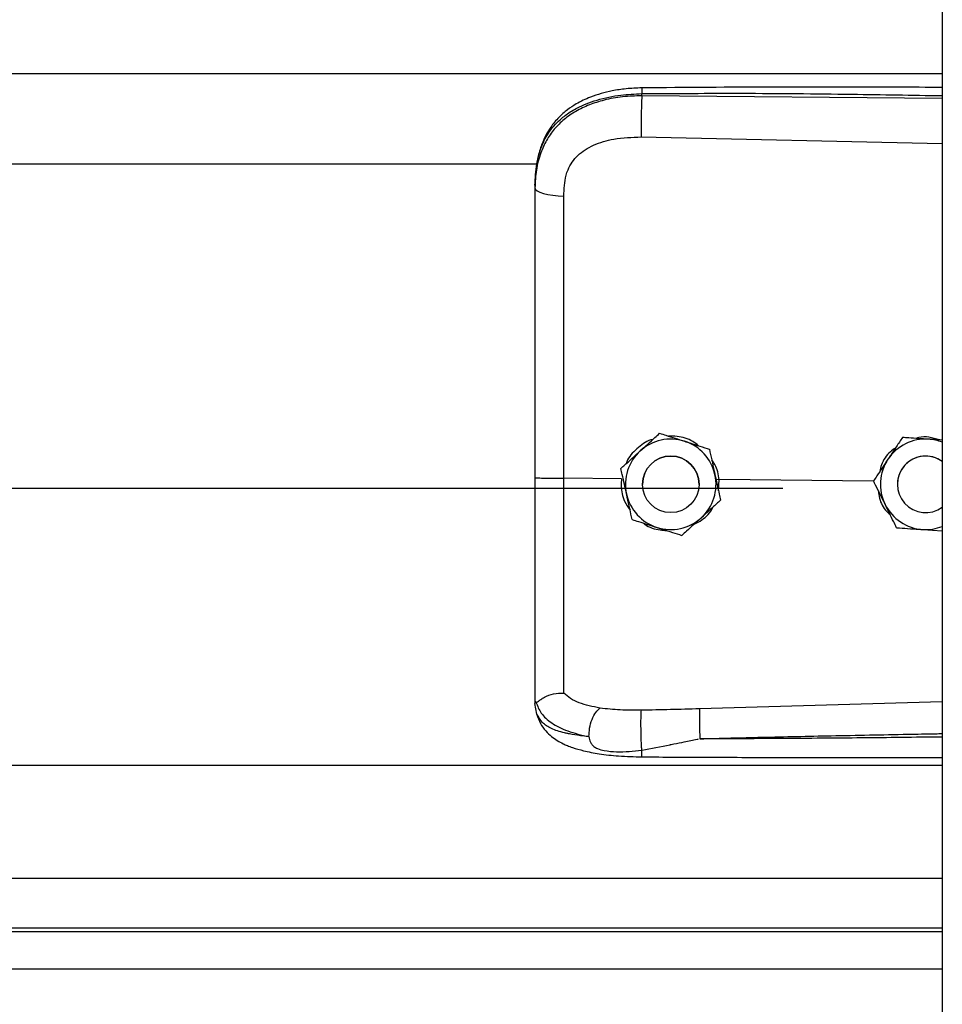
# Model space of a CAD drawing. Header units: inches. Extents: x 170 to 284, y 215 to 248.
# Tile 703 of 1056: x 231.021 to 231.196, y 220.688 to 220.874. Entities that reach past the tile are written whole.
import ezdxf

# ---------------------------------------------------------------- set-up
doc = ezdxf.new("R2010")
doc.units = ezdxf.units.IN
doc.header["$LTSCALE"] = 0.25
doc.header["$MEASUREMENT"] = 0
doc.layers.add('RH FRONT OF HOOD', color=7, linetype='Continuous')

msp = doc.modelspace()

# ---------------------------------------------------------------- linework, layer by layer
at = {"layer": 'RH FRONT OF HOOD'}
for p, q in [((231.1959333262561, 224.3332527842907), (231.195933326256, 220.1328032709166)), ((227.163613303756, 220.8642648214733), (231.195933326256, 220.8642648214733)), ((231.1390860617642, 220.8600531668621), (231.1390860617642, 220.8604645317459)), ((231.195933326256, 220.8595164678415), (231.1390860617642, 220.8600531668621)), ((231.1389900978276, 220.8522643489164), (231.195933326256, 220.8510547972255)), ((227.2401614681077, 220.8471891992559), (231.119382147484, 220.8471891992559)), ((231.118890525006, 220.8431299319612), (231.118890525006, 220.84264161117)), ((231.142461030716, 220.7961980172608), (231.142461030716, 220.7961963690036)), ((231.1884045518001, 220.7954015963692), (231.1884045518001, 220.7954032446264)), ((231.1894534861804, 220.7953353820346), (231.1884045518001, 220.7954032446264)), ((231.1518791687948, 220.7931973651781), (231.1518791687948, 220.793195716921)), ((231.1351533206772, 220.7895419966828), (231.1351533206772, 220.7895403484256)), ((231.1352617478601, 220.7876067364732), (231.1243481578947, 220.7877112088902)), ((231.1352617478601, 220.7876067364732), (231.1352639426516, 220.7876065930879)), ((231.1536994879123, 220.7874301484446), (231.1531514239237, 220.7873761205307)), ((231.1536023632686, 220.7853126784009), (231.1536994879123, 220.7874301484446)), ((231.1536994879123, 220.7874301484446), (231.153701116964, 220.7874302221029)), ((231.1829331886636, 220.7871503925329), (231.153701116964, 220.7874302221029)), ((231.1829192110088, 220.7871786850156), (231.1829192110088, 220.7871803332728)), ((227.193781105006, 220.7857967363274), (231.165765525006, 220.7857967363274)), ((231.1392212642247, 220.7865394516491), (231.1392212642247, 220.786538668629)), ((231.1499216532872, 220.7865386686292), (231.1499216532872, 220.7865394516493)), ((231.1874329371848, 220.7865394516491), (231.1874329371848, 220.786538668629)), ((231.1539895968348, 220.7835406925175), (231.1539895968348, 220.7835390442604)), ((231.1922297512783, 220.7779970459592), (231.195933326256, 220.7777572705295)), ((231.118890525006, 220.7455885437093), (231.118890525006, 220.7450597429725)), ((231.1192302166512, 220.7430745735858), (231.118890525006, 220.7450597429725)), ((231.195933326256, 220.7453830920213), (231.1499976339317, 220.7440512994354)), ((227.163613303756, 220.7334111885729), (231.195933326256, 220.7334111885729)), ((227.163613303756, 220.7120322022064), (231.195933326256, 220.7120322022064)), ((231.195933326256, 220.7025469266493), (227.163613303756, 220.7025469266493)), ((227.163613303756, 220.7019075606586), (231.195933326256, 220.7019075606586)), ((227.163613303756, 220.6948894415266), (231.195933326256, 220.6948894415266))]:
    msp.add_line(p, q, dxfattribs=at)
at = {"layer": 'RH FRONT OF HOOD', "flags": 128}
msp.add_lwpolyline([(231.118890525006, 220.84264161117), (231.1189944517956, 220.8423458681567), (231.1193024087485, 220.8420610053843), (231.119803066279, 220.8417975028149), (231.1204780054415, 220.8415650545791), (231.121302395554, 220.8413722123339), (231.1222459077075, 220.8412260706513), (231.1232738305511, 220.8411320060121), (231.124348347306, 220.8410934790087)], dxfattribs=at)
at = {"layer": 'RH FRONT OF HOOD'}
msp.add_circle((231.1445714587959, 220.7865386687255), 0.005350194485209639, dxfattribs=at)
for centre, radius, start, end in [((231.1445714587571, 220.7865394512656), 0.008560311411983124, 72.32793711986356, 132.3279357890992), ((231.1445714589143, 220.7865394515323), 0.008560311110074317, 12.32793744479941, 72.32793758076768), ((231.192783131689, 220.7865394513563), 0.008560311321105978, 86.29353550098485, 146.2935346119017), ((231.1927831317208, 220.7865394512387), 0.008560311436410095, 68.40767565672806, 86.29353576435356), ((231.1445714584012, 220.7865394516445), 0.008560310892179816, 132.3279357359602, 192.3279369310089), ((231.144571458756, 220.7865394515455), 0.005350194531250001, 1.112057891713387e-06, 179.9999988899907), ((231.192783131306, 220.7865394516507), 0.008560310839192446, 146.2935348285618, 206.2935362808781), ((231.1927831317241, 220.7865394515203), 0.005350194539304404, 53.92810144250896, 179.9999986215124), ((231.1927831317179, 220.7865386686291), 0.005350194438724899, 53.92810057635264, 306.0718994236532), ((231.1445714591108, 220.7865394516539), 0.008560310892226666, 312.3279357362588, 12.32793693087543), ((231.1445714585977, 220.7865394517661), 0.00856031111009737, 192.3279374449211, 252.3279375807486), ((231.1927831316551, 220.7865394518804), 0.00856031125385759, 206.2935366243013, 266.2935360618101), ((231.1445714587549, 220.7865394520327), 0.008560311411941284, 252.3279371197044, 312.3279357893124), ((231.1927831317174, 220.786539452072), 0.00856031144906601, 266.2935357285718, 291.5923243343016)]:
    msp.add_arc(centre, radius, start, end, dxfattribs=at)
for points, knots in [([(231.1391046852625, 220.861556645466), (231.1381060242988, 220.8615181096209), (231.1362142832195, 220.8614451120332), (231.1329052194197, 220.8609167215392), (231.1296777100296, 220.8600227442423), (231.126930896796, 220.8587184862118), (231.1249450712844, 220.8573958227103), (231.123303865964, 220.8559503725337), (231.1219887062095, 220.8543621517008), (231.1209135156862, 220.8526094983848), (231.1200562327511, 220.8506997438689), (231.1193113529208, 220.848181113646), (231.1190959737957, 220.8462434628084), (231.1189769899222, 220.8451730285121)], [0, 0, 0, 0, 0.09774743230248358, 0.1851607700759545, 0.3306121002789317, 0.4364670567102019, 0.5083182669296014, 0.5850061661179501, 0.6719760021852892, 0.7307948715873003, 0.8036787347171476, 0.8915444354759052, 0.9999999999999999, 0.9999999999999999, 0.9999999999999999, 0.9999999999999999]), ([(231.139104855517, 220.861540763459), (231.1391036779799, 220.8615447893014), (231.139099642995, 220.8615585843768), (231.1390944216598, 220.8614436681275), (231.1390878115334, 220.8611508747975), (231.1390867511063, 220.8607349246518), (231.1390860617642, 220.8604645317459)], [0, 0, 0, 0, 0.09787641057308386, 0.3353863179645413, 0.5679606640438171, 1, 1, 1, 1]), ([(231.195933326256, 220.8616395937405), (231.1930341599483, 220.8616543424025), (231.1824062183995, 220.8617084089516), (231.1634627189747, 220.8617450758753), (231.1474194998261, 220.8616209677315), (231.1391046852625, 220.861556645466)], [0, 0, 0, 0, 0.1530455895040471, 0.5610439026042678, 1, 1, 1, 1]), ([(231.118890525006, 220.8431299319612), (231.118953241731, 220.8444863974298), (231.1190716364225, 220.8470470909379), (231.1200411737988, 220.8505380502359), (231.1213304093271, 220.8529499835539), (231.1226942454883, 220.8546527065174), (231.1237772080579, 220.8556960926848), (231.1248361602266, 220.8565245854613), (231.1258256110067, 220.8571845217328), (231.1270599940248, 220.8578795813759), (231.1286540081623, 220.8586052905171), (231.1313177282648, 220.8595133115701), (231.1348528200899, 220.8602732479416), (231.1377593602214, 220.8604045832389), (231.1390860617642, 220.8604645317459)], [0, 0, 0, 0, 0.1307156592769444, 0.2467609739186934, 0.3577928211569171, 0.4170971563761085, 0.479148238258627, 0.5177152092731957, 0.5590896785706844, 0.6032945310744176, 0.6633484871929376, 0.7353692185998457, 0.8792082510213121, 1, 1, 1, 1]), ([(231.1390860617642, 220.8600531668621), (231.1378701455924, 220.8600198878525), (231.135438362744, 220.8599533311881), (231.1320975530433, 220.8593315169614), (231.1291397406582, 220.8583892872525), (231.1265971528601, 220.85717161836), (231.1243656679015, 220.8556261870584), (231.1224940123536, 220.8537850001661), (231.121013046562, 220.8516546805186), (231.1198374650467, 220.8490855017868), (231.1190446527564, 220.846033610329), (231.1189419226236, 220.8437727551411), (231.118890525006, 220.84264161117)], [0, 0, 0, 0, 0.1111703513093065, 0.2223361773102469, 0.3162781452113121, 0.4102081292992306, 0.5024030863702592, 0.5945790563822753, 0.6845432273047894, 0.7745043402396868, 0.8871807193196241, 0.9999999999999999, 0.9999999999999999, 0.9999999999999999, 0.9999999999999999]), ([(231.1390860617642, 220.8600531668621), (231.1390643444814, 220.8594773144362), (231.1390192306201, 220.8582810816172), (231.1389782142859, 220.8560560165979), (231.1389649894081, 220.8538786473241), (231.1389819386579, 220.852788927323), (231.1389900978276, 220.8522643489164)], [0, 0, 0, 0, 0.2406941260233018, 0.4999999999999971, 0.7593058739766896, 1, 1, 1, 1]), ([(231.1390860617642, 220.8604645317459), (231.1453919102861, 220.8605038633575), (231.1586309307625, 220.8605864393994), (231.1775805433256, 220.8604052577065), (231.1902210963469, 220.8601842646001), (231.195933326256, 220.8600843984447)], [0, 0, 0, 0, 0.3326703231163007, 0.6984356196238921, 0.9999999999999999, 0.9999999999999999, 0.9999999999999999, 0.9999999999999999]), ([(231.1247739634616, 220.8450267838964), (231.1247739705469, 220.845026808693), (231.1248765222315, 220.8453857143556), (231.1253717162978, 220.8467919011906), (231.1269077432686, 220.8489945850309), (231.1299747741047, 220.8508978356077), (231.1340909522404, 220.8521095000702), (231.1372437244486, 220.85220915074), (231.1389900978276, 220.8522643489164)], [0, 0, 0, 0, 4.497367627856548e-06, 0.06509473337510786, 0.261670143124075, 0.475310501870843, 0.7093656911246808, 1, 1, 1, 1]), ([(231.124348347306, 220.8410934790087), (231.1244183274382, 220.8424181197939), (231.1244883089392, 220.843742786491), (231.1247739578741, 220.8450267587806), (231.1247739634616, 220.8450267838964)], [0, 0, 0, 0, 0.9999804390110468, 0.9999999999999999, 0.9999999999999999, 0.9999999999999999, 0.9999999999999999]), ([(231.118890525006, 220.84264161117), (231.118890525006, 220.8390114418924), (231.118890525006, 220.8317405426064), (231.118890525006, 220.8206597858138), (231.118890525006, 220.8094771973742), (231.118890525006, 220.7985085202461), (231.118890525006, 220.7912606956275), (231.118890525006, 220.7877808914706)], [0, 0, 0, 0, 0.2027568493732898, 0.4061035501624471, 0.6088604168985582, 0.8122072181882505, 1, 1, 1, 1]), ([(231.1243481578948, 220.7877112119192), (231.1243481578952, 220.7877112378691), (231.1243482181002, 220.7910975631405), (231.1243483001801, 220.7981442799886), (231.12434834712, 220.8088174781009), (231.1243483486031, 220.8196935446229), (231.1243483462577, 220.8304808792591), (231.1243483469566, 220.8375559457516), (231.124348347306, 220.8410934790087)], [0, 0, 0, 0, 1.439079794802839e-06, 0.1877923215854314, 0.3908439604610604, 0.59389561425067, 0.7969478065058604, 1, 1, 1, 1]), ([(231.1388071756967, 220.7928702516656), (231.1397477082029, 220.7937268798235), (231.1410021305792, 220.7948693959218), (231.1421690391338, 220.7959321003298), (231.142461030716, 220.7961980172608)], [0, 0, 0, 0, 0.7497733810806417, 0.9999999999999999, 0.9999999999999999, 0.9999999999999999, 0.9999999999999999]), ([(231.1388071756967, 220.7928681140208), (231.1397477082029, 220.7937248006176), (231.1410021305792, 220.7948673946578), (231.1421690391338, 220.7959303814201), (231.142461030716, 220.7961963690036)], [0, 0, 0, 0, 0.7497733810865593, 1, 1, 1, 1]), ([(231.142461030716, 220.7961980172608), (231.1428587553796, 220.7960713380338), (231.1443635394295, 220.7955920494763), (231.1459805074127, 220.7950769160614), (231.1471700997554, 220.7946979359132)], [0, 0, 0, 0, 0.2643068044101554, 0.9999999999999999, 0.9999999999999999, 0.9999999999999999, 0.9999999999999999]), ([(231.142461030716, 220.7961963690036), (231.1428587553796, 220.7960696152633), (231.1443635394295, 220.7955900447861), (231.1459805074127, 220.7950748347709), (231.1471700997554, 220.7946957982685)], [0, 0, 0, 0, 0.2643068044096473, 1, 1, 1, 1]), ([(231.1411817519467, 220.7950329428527), (231.1410465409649, 220.7950028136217), (231.1398947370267, 220.7947461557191), (231.1381374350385, 220.7932873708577), (231.136518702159, 220.7916777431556), (231.1361908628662, 220.7905694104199), (231.1361575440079, 220.7904567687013)], [0, 0, 0, 0, 0.05931474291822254, 0.5052766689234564, 0.949720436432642, 0.9999999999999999, 0.9999999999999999, 0.9999999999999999, 0.9999999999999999]), ([(231.1498315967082, 220.7938498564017), (231.1494748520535, 220.7941399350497), (231.1483112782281, 220.7950860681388), (231.1462597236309, 220.7956535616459), (231.1446901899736, 220.7956573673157), (231.1441542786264, 220.7956586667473)], [0, 0, 0, 0, 0.225516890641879, 0.7355556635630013, 1, 1, 1, 1]), ([(231.1471700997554, 220.7946979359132), (231.1473564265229, 220.7946385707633), (231.1488137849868, 220.7941742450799), (231.1504118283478, 220.7936650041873), (231.1517362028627, 220.7932429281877), (231.1518791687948, 220.7931973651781)], [0, 0, 0, 0, 0.1156468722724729, 0.9045342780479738, 1, 1, 1, 1]), ([(231.1471700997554, 220.7946957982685), (231.1473564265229, 220.7946364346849), (231.1488137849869, 220.7941721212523), (231.1504118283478, 220.7936630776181), (231.1517362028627, 220.793241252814), (231.1518791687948, 220.793195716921)], [0, 0, 0, 0, 0.1156468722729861, 0.9045342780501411, 0.9999999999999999, 0.9999999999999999, 0.9999999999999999, 0.9999999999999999]), ([(231.1884045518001, 220.7954032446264), (231.1880247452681, 220.7948339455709), (231.1872561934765, 220.7936819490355), (231.1863200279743, 220.7922786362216), (231.1857840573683, 220.7914751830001), (231.1856618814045, 220.7912920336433)], [0, 0, 0, 0, 0.4299704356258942, 0.8700602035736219, 0.9999999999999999, 0.9999999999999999, 0.9999999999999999, 0.9999999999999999]), ([(231.1884045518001, 220.7954015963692), (231.1880247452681, 220.7948321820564), (231.1872561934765, 220.7936799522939), (231.1863200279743, 220.7922765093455), (231.1857840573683, 220.7914730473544), (231.1856618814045, 220.7912898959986)], [0, 0, 0, 0, 0.4299704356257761, 0.8700602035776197, 1, 1, 1, 1]), ([(231.1933365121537, 220.7950818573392), (231.192066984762, 220.7951641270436), (231.1903737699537, 220.7952738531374), (231.1887986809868, 220.7953760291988), (231.1884045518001, 220.7954015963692)], [0, 0, 0, 0, 0.7497733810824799, 0.9999999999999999, 0.9999999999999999, 0.9999999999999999, 0.9999999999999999]), ([(231.1954080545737, 220.7949497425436), (231.1947471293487, 220.7951498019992), (231.1934767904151, 220.7955343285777), (231.1919135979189, 220.7955591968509), (231.1911336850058, 220.7952970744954), (231.1909578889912, 220.7952379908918)], [0, 0, 0, 0, 0.4565421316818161, 0.8775020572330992, 1, 1, 1, 1]), ([(231.195933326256, 220.7949137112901), (231.1952903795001, 220.7949553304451), (231.1944315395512, 220.7950109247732), (231.1935564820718, 220.7950676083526), (231.1933365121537, 220.7950818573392)], [0, 0, 0, 0, 0.7486223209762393, 0.9999999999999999, 0.9999999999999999, 0.9999999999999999, 0.9999999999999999]), ([(231.1351533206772, 220.7895419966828), (231.1356593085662, 220.7900029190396), (231.1366831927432, 220.7909356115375), (231.1379303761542, 220.7920716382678), (231.1386444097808, 220.7927219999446), (231.1388071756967, 220.7928702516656)], [0, 0, 0, 0, 0.4299704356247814, 0.870060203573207, 1, 1, 1, 1]), ([(231.1351533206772, 220.7895403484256), (231.1356593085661, 220.7900011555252), (231.1366831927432, 220.790933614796), (231.1379303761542, 220.7920695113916), (231.1386444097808, 220.7927198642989), (231.1388071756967, 220.7928681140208)], [0, 0, 0, 0, 0.4299704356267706, 0.8700602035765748, 1, 1, 1, 1]), ([(231.1518791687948, 220.7931973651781), (231.1520252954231, 220.7925287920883), (231.1523209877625, 220.791175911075), (231.1526811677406, 220.789527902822), (231.1528873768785, 220.7885843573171), (231.1529343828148, 220.7883692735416)], [0, 0, 0, 0, 0.4299704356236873, 0.870060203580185, 1, 1, 1, 1]), ([(231.1518791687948, 220.793195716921), (231.1520252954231, 220.7925270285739), (231.1523209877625, 220.7911739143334), (231.1526811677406, 220.7895257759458), (231.1528873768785, 220.7885822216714), (231.1529343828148, 220.7883671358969)], [0, 0, 0, 0, 0.42997043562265, 0.870060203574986, 1, 1, 1, 1]), ([(231.1870625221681, 220.7933916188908), (231.1867429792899, 220.7931736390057), (231.1855895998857, 220.7923868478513), (231.1844962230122, 220.7907862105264), (231.1841983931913, 220.7893815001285), (231.1841102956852, 220.7889659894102)], [0, 0, 0, 0, 0.2125142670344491, 0.7670631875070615, 1, 1, 1, 1]), ([(231.153701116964, 220.7874302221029), (231.1537011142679, 220.7874302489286), (231.1536030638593, 220.7884058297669), (231.153343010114, 220.7897980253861), (231.1525385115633, 220.7908874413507), (231.1523190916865, 220.7911845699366)], [0, 0, 0, 0, 1.999769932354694e-05, 0.7272642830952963, 1, 1, 1, 1]), ([(231.1856618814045, 220.7912920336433), (231.1849558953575, 220.7902336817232), (231.1840142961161, 220.7888221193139), (231.1831383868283, 220.7875089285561), (231.1829192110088, 220.7871803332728)], [0, 0, 0, 0, 0.7497733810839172, 1, 1, 1, 1]), ([(231.1856618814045, 220.7912898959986), (231.1849558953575, 220.7902316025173), (231.184014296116, 220.78882011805), (231.1831383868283, 220.7875072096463), (231.1829192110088, 220.7871786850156)], [0, 0, 0, 0, 0.7497733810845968, 1, 1, 1, 1]), ([(231.1362085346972, 220.7847117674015), (231.1359369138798, 220.7859546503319), (231.1355746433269, 220.7876123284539), (231.1352376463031, 220.7891544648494), (231.1351533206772, 220.7895403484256)], [0, 0, 0, 0, 0.7497733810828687, 0.9999999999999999, 0.9999999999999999, 0.9999999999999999, 0.9999999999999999]), ([(231.118890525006, 220.7877808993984), (231.118890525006, 220.7847435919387), (231.118890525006, 220.7785681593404), (231.118890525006, 220.7697811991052), (231.118890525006, 220.7616146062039), (231.118890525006, 220.7550345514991), (231.118890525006, 220.7496498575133), (231.118890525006, 220.7469493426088), (231.118890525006, 220.7455885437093)], [0, 0, 0, 0, 0.1870908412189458, 0.3803918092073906, 0.5558755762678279, 0.7364481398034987, 0.8671952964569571, 1, 1, 1, 1]), ([(231.1243483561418, 220.7470206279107), (231.1243483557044, 220.7472833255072), (231.1243483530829, 220.7488578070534), (231.1243483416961, 220.7522892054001), (231.1243482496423, 220.757890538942), (231.124347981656, 220.7643303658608), (231.1243476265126, 220.7715564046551), (231.1243473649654, 220.7794312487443), (231.1243474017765, 220.784959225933), (231.1243474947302, 220.7877111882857), (231.1243474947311, 220.7877112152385)], [0, 0, 0, 0, 0.03155846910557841, 0.1891461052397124, 0.3467338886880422, 0.5043277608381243, 0.6619226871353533, 0.8309600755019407, 0.9999983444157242, 1, 1, 1, 1]), ([(231.1352639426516, 220.7876065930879), (231.1352301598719, 220.787152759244), (231.1351234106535, 220.7857187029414), (231.1355400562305, 220.7835562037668), (231.1364915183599, 220.7821998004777), (231.1368779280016, 220.7816489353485)], [0, 0, 0, 0, 0.2156616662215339, 0.6814629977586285, 1, 1, 1, 1]), ([(231.1529343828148, 220.7883692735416), (231.1532060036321, 220.7871263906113), (231.1535682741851, 220.7854687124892), (231.1539052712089, 220.7839265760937), (231.1539895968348, 220.7835406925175)], [0, 0, 0, 0, 0.749773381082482, 0.9999999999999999, 0.9999999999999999, 0.9999999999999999, 0.9999999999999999]), ([(231.1529343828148, 220.7883671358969), (231.1532060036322, 220.7871243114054), (231.1535682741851, 220.7854667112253), (231.1539052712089, 220.783924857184), (231.1539895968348, 220.7835390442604)], [0, 0, 0, 0, 0.749773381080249, 1, 1, 1, 1]), ([(231.1851085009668, 220.7827474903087), (231.185021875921, 220.7829228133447), (231.1843443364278, 220.7842941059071), (231.1836013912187, 220.7857978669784), (231.1829856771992, 220.7870441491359), (231.1829192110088, 220.7871786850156)], [0, 0, 0, 0, 0.1156468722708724, 0.9045342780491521, 1, 1, 1, 1]), ([(231.1838551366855, 220.785284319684), (231.1839036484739, 220.7848224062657), (231.1840502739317, 220.7834262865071), (231.1848959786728, 220.7818297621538), (231.185830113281, 220.7810212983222), (231.1860595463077, 220.7808227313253)], [0, 0, 0, 0, 0.271670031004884, 0.8211147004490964, 1, 1, 1, 1]), ([(231.1372637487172, 220.779883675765), (231.1371176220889, 220.7805522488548), (231.1368219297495, 220.7819051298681), (231.1364617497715, 220.7835531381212), (231.1362555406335, 220.7844966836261), (231.1362085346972, 220.7847117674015)], [0, 0, 0, 0, 0.4299704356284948, 0.8700602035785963, 1, 1, 1, 1]), ([(231.1539895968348, 220.7835390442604), (231.1534836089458, 220.7830781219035), (231.1524597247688, 220.7821454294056), (231.1512125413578, 220.7810094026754), (231.1504985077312, 220.7803590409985), (231.1503357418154, 220.7802107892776)], [0, 0, 0, 0, 0.4299704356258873, 0.8700602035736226, 1, 1, 1, 1]), ([(231.1489787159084, 220.7789748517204), (231.1494874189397, 220.7792369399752), (231.150893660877, 220.779961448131), (231.1521341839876, 220.781192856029), (231.1525134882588, 220.7821725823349), (231.1525265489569, 220.7822063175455)], [0, 0, 0, 0, 0.3536960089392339, 0.9777456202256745, 0.9999999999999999, 0.9999999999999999, 0.9999999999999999, 0.9999999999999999]), ([(231.1872977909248, 220.7783167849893), (231.1871128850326, 220.7786909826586), (231.1864132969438, 220.7801067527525), (231.1856615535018, 220.7816281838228), (231.1851085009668, 220.7827474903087)], [0, 0, 0, 0, 0.2643068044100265, 1, 1, 1, 1]), ([(231.1372637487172, 220.779883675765), (231.1376614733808, 220.7797569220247), (231.1391662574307, 220.7792773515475), (231.1407832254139, 220.7787621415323), (231.1419728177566, 220.7783831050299)], [0, 0, 0, 0, 0.2643068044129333, 1, 1, 1, 1]), ([(231.1394223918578, 220.7791957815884), (231.1395017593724, 220.7791290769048), (231.1403748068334, 220.7783953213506), (231.1419449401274, 220.7779161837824), (231.1433794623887, 220.7778317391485), (231.1437770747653, 220.7778083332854)], [0, 0, 0, 0, 0.06740964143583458, 0.741510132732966, 0.9999999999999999, 0.9999999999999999, 0.9999999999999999, 0.9999999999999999]), ([(231.1503357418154, 220.7802107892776), (231.149395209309, 220.7793541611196), (231.1481407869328, 220.7782116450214), (231.1469738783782, 220.7771489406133), (231.146681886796, 220.7768830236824)], [0, 0, 0, 0, 0.7497733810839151, 1, 1, 1, 1]), ([(231.1419728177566, 220.7783831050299), (231.1421591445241, 220.7783237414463), (231.143616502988, 220.7778594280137), (231.145214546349, 220.7773503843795), (231.1465389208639, 220.7769285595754), (231.146681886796, 220.7768830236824)], [0, 0, 0, 0, 0.1156468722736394, 0.904534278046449, 1, 1, 1, 1]), ([(231.1872977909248, 220.7783167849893), (231.187980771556, 220.7782724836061), (231.1893628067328, 220.7781828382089), (231.1910462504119, 220.7780737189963), (231.192010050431, 220.7780112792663), (231.1922297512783, 220.7779970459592)], [0, 0, 0, 0, 0.4299704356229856, 0.8700602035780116, 1, 1, 1, 1]), ([(231.1190875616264, 220.7453382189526), (231.1191366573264, 220.7453296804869), (231.1192374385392, 220.7453121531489), (231.1195291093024, 220.7454983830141), (231.1199945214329, 220.7458292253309), (231.1208707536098, 220.7464093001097), (231.1223499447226, 220.7470274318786), (231.1236907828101, 220.7470235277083), (231.124348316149, 220.747021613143)], [0, 0, 0, 0, 0.1136768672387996, 0.2333502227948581, 0.3620694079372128, 0.501916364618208, 0.7557448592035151, 1, 1, 1, 1]), ([(231.1311825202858, 220.7441966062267), (231.1298089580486, 220.7444844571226), (231.1277245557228, 220.7449212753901), (231.1255487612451, 220.7459619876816), (231.1247497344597, 220.7466672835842), (231.1243483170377, 220.7470216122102)], [0, 0, 0, 0, 0.4901989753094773, 0.7438846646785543, 0.9999999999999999, 0.9999999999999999, 0.9999999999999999, 0.9999999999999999]), ([(231.118890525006, 220.7455885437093), (231.1188905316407, 220.7455872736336), (231.118890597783, 220.7455746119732), (231.1188977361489, 220.745470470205), (231.1189961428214, 220.7453921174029), (231.1190838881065, 220.7453222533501)], [0, 0, 0, 0, 0.01193493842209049, 0.1189819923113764, 1, 1, 1, 1]), ([(231.1190833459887, 220.7453380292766), (231.1193589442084, 220.7446160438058), (231.1199250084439, 220.7431331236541), (231.121977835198, 220.7412998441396), (231.1249660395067, 220.7397418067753), (231.1276931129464, 220.739118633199), (231.1290929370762, 220.7387987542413)], [0, 0, 0, 0, 0.2305257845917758, 0.473487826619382, 0.7297379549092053, 0.9999999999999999, 0.9999999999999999, 0.9999999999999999, 0.9999999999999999]), ([(231.1290929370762, 220.7387987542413), (231.1291179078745, 220.7393290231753), (231.1291697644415, 220.7404302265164), (231.1296456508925, 220.7420920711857), (231.1303497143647, 220.7434782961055), (231.130911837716, 220.7439631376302), (231.1311825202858, 220.7441966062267)], [0, 0, 0, 0, 0.2407679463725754, 0.5000000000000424, 0.7592320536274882, 1, 1, 1, 1]), ([(231.1390119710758, 220.7437891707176), (231.1376599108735, 220.7437818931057), (231.134957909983, 220.7437673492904), (231.1324512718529, 220.7440518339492), (231.1311989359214, 220.7441939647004)], [0, 0, 0, 0, 0.5003922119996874, 1, 1, 1, 1]), ([(231.1390973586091, 220.73621868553), (231.139081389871, 220.7364592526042), (231.13904770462, 220.7369667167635), (231.1390028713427, 220.7379768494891), (231.1389658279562, 220.7391642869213), (231.138943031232, 220.7404361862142), (231.138937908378, 220.7416396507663), (231.138950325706, 220.742635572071), (231.1389754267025, 220.7433749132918), (231.1390002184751, 220.7436559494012), (231.1390119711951, 220.7437891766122)], [0, 0, 0, 0, 0.1098512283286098, 0.2317256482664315, 0.3631776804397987, 0.5000000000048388, 0.636822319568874, 0.7682743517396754, 0.890148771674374, 1, 1, 1, 1]), ([(231.1499976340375, 220.7440513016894), (231.1481664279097, 220.7440032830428), (231.1445038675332, 220.7439072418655), (231.1408426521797, 220.7438285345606), (231.1390119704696, 220.7437891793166)], [0, 0, 0, 0, 0.4999797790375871, 1, 1, 1, 1]), ([(231.1499974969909, 220.7440512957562), (231.1499900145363, 220.7438124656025), (231.1499785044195, 220.7434450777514), (231.1499797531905, 220.7425831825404), (231.1499871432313, 220.7418083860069), (231.1500015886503, 220.7409478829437), (231.1500273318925, 220.7397884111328), (231.1500550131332, 220.7389450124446), (231.1500730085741, 220.7383967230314)], [0, 0, 0, 0, 0.2394508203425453, 0.3683426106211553, 0.4999696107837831, 0.6316010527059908, 0.7605056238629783, 1, 1, 1, 1]), ([(231.1290918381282, 220.7387970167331), (231.1285455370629, 220.7388541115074), (231.1272405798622, 220.7389904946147), (231.1258418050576, 220.7392186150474), (231.1248868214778, 220.7394124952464), (231.1236534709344, 220.7396903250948), (231.1219671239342, 220.7402565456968), (231.1201473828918, 220.7413820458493), (231.1195418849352, 220.7424994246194), (231.1192302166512, 220.7430745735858)], [0, 0, 0, 0, 0.1091879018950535, 0.2608187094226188, 0.3077983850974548, 0.3355235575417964, 0.5627886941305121, 0.7749539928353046, 1, 1, 1, 1]), ([(231.1192471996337, 220.7430285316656), (231.1194361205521, 220.7424416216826), (231.1197908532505, 220.7413395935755), (231.1208039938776, 220.739921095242), (231.1219330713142, 220.7388451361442), (231.123080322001, 220.7380482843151), (231.1241275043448, 220.7374918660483), (231.1250704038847, 220.7370797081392), (231.1263158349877, 220.7366133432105), (231.1282607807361, 220.7360528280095), (231.1311398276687, 220.7354913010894), (231.13487347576, 220.7350690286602), (231.1376548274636, 220.7350015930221), (231.1391430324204, 220.7349655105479)], [0, 0, 0, 0, 0.09843102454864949, 0.1848217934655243, 0.2573083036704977, 0.315887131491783, 0.3722739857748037, 0.4121400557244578, 0.4615923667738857, 0.5575876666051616, 0.6828759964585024, 0.8303179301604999, 1, 1, 1, 1]), ([(231.1290920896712, 220.7387938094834), (231.1291666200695, 220.7384234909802), (231.1292705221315, 220.737907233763), (231.1296422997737, 220.7373098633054), (231.1300629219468, 220.7368769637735), (231.1308666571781, 220.7364324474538), (231.132343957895, 220.7360709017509), (231.1351048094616, 220.7358307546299), (231.1375015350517, 220.7360636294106), (231.1390973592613, 220.7362186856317)], [0, 0, 0, 0, 0.1001269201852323, 0.139585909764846, 0.1897135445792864, 0.2582342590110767, 0.3697357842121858, 0.580347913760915, 0.9999999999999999, 0.9999999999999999, 0.9999999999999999, 0.9999999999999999]), ([(231.1390973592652, 220.7362186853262), (231.1408767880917, 220.7365655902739), (231.1426643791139, 220.7369140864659), (231.1444823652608, 220.7372814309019), (231.1445533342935, 220.7372957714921), (231.1447884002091, 220.7373432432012), (231.1456566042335, 220.7375196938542), (231.1472969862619, 220.7378348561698), (231.1488296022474, 220.738198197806), (231.1497286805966, 220.7383581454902), (231.1498057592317, 220.7383718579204)], [0, 0, 0, 0, 0.5022751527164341, 0.5045790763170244, 0.5086566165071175, 0.5221306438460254, 0.5703313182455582, 0.7514263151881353, 0.9786895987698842, 1, 1, 1, 1]), ([(231.1500732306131, 220.7383943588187), (231.1539732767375, 220.7384936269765), (231.1622433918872, 220.7387041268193), (231.1753553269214, 220.7389862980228), (231.1863032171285, 220.7391988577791), (231.1933193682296, 220.7393269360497), (231.1954943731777, 220.7393649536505), (231.195933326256, 220.7393726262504)], [0, 0, 0, 0, 0.255159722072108, 0.5410705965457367, 0.8577348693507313, 0.9712884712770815, 1, 1, 1, 1]), ([(231.195933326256, 220.7387275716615), (231.1933356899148, 220.738695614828), (231.1882696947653, 220.7386332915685), (231.1807055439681, 220.738552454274), (231.1730533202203, 220.7384831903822), (231.16529531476, 220.7384316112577), (231.1575727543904, 220.7383985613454), (231.1525358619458, 220.7383957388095), (231.150073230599, 220.7383943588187)], [0, 0, 0, 0, 0.1699411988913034, 0.3314248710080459, 0.4948424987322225, 0.6705311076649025, 0.8389164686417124, 1, 1, 1, 1]), ([(231.1391431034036, 220.7349874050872), (231.1391424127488, 220.7349805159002), (231.1391358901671, 220.734915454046), (231.13912498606, 220.735105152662), (231.1391108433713, 220.7354320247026), (231.1391021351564, 220.7358645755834), (231.1390982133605, 220.7361553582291), (231.1390973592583, 220.7362186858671)], [0, 0, 0, 0, 0.03436729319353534, 0.3245665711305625, 0.6210149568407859, 0.917463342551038, 0.9999999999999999, 0.9999999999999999, 0.9999999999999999, 0.9999999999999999]), ([(231.1391430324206, 220.7349655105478), (231.1433382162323, 220.7349439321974), (231.152313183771, 220.7348977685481), (231.1666555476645, 220.7348561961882), (231.1813905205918, 220.7348320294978), (231.1913453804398, 220.7348285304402), (231.195933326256, 220.7348269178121)], [0, 0, 0, 0, 0.2216322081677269, 0.4741489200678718, 0.7576483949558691, 0.9999999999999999, 0.9999999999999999, 0.9999999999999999, 0.9999999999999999])]:
    msp.add_open_spline(points, degree=3, knots=knots, dxfattribs=at)
msp.add_open_spline([(231.1188905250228, 220.7877809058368), (231.1189716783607, 220.7877719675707), (231.1191339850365, 220.7877540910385), (231.1203867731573, 220.7877313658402), (231.122184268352, 220.787715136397), (231.1236264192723, 220.7877125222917), (231.1243474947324, 220.787711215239)], degree=3, dxfattribs=at)

doc.saveas('drawing.dxf')
